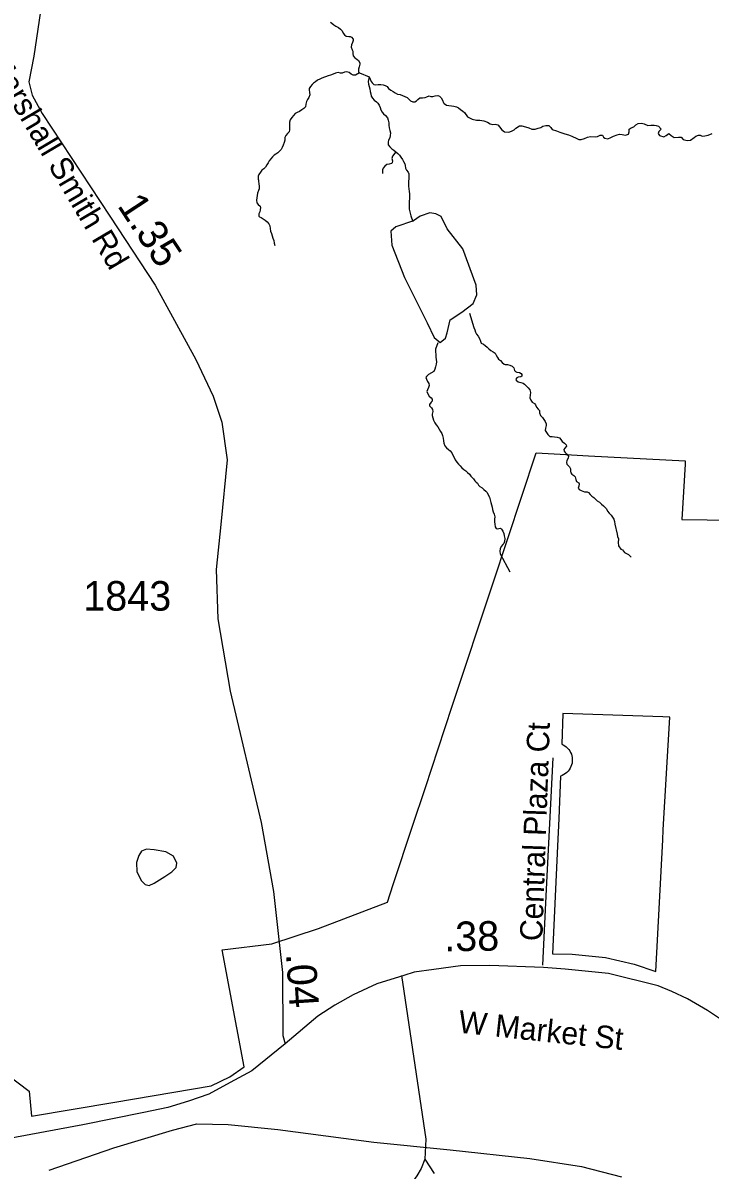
# Model space of a CAD drawing. Extents: x 1662474 to 1856135, y 779280 to 917889.
# Drawn here: x 1706360 to 1709263, y 857518 to 862366 of the extents above; entities that cross this region are included whole.
import ezdxf

# ---------------------------------------------------------------- set-up
doc = ezdxf.new("R2010")
doc.units = 0
for name, color, linetype in [('Exist Boundary Political City Limit New', 7, 'Continuous'), ('Exist Boundary Political City Limit New Hole', 7, 'Continuous'), ('Exist Hydrographic Creek Single Shore', 7, 'Continuous'), ('Exist Hydrographic Pond Under 1500 Sq Ft', 7, 'Continuous'), ('Exist Railroad Mainline', 7, 'Continuous'), ('Exist Road Non-System Type 51', 7, 'Continuous'), ('Exist Road Non-System Type 51 Label', 7, 'Continuous'), ('Exist Road Secondary Mileage Hundredths English Label', 7, 'Continuous'), ('Exist Road Secondary Mileage Tenths English Label', 7, 'Continuous'), ('Exist Road Secondary Type 51 Attributed', 7, 'Continuous'), ('Exist Road Secondary Type 51 Label', 7, 'Continuous'), ('Exist Road Secondary Type 51 Number Label', 7, 'Continuous'), ('Map Preparation Boundary City Limit Buffer Line', 7, 'Continuous')]:
    doc.layers.add(name, color=color, linetype=linetype)

msp = doc.modelspace()

# ---------------------------------------------------------------- linework, layer by layer
at = {"layer": 'Exist Boundary Political City Limit New'}
msp.add_lwpolyline([(1706198.6, 857991.8), (1706387, 857850.8), (1706396.9, 857745.8), (1706747.8, 857804.4), (1707155.4, 857873.4), (1707234.8, 857911.8), (1707294.6, 857953.2), (1707201.5, 858448.8), (1707411.2, 858473.9), (1707609.1, 858538.1), (1707900.4, 858649.6), (1707925, 858724.2), (1708006.8, 858971.6), (1708060.6, 859134.6), (1708114.6, 859297.8), (1708174.4, 859478.8), (1708346.8, 860000), (1708528.1, 860549), (1708630.2, 860543.4), (1708750.4, 860536.8), (1709158.5, 860515.9), (1709157.8, 860500.8), (1709143.8, 860267.1), (1709786.4, 860259.6)], dxfattribs=at)
at = {"layer": 'Exist Boundary Political City Limit New Hole'}
msp.add_lwpolyline([(1709064.2, 859433.3), (1708640.9, 859446.7), (1708637.4, 859317.8), (1708643.1, 859315.1), (1708649.6, 859311.2), (1708655.8, 859306.6), (1708661.4, 859301.4), (1708666.4, 859295.6), (1708670.8, 859289.3), (1708674.4, 859282.6), (1708677.4, 859275.6), (1708679.5, 859268.2), (1708680.9, 859260.7), (1708681.5, 859253.1), (1708681.2, 859245.4), (1708680.2, 859237.9), (1708678.4, 859230.4), (1708675.8, 859223.2), (1708672.4, 859216.4), (1708668.4, 859209.9), (1708663.6, 859203.9), (1708658.2, 859198.4), (1708652.4, 859193.6), (1708646, 859189.3), (1708639.1, 859185.8), (1708631.2, 859183.1), (1708624.5, 859003.2), (1708619.1, 858885.9), (1708598.2, 858430.8), (1708681.2, 858429.9), (1708822, 858415.9), (1708942.1, 858387.1), (1709034.8, 858356.2), (1709063.9, 858913.7), (1709064.9, 858955), (1709093.5, 859431.6), (1709064.2, 859433.3)], dxfattribs=at)
at = {"layer": 'Exist Hydrographic Creek Single Shore'}
msp.add_line((1707781.9, 862155.6), (1707823, 862138.1), dxfattribs=at)
for points in [[(1707659.8, 862369.5), (1707664.8, 862364.8), (1707674, 862358.5), (1707682.1, 862352.8), (1707692.9, 862346.9), (1707701.5, 862340.4), (1707708.6, 862332.5), (1707713.6, 862323.1), (1707719.1, 862315.7), (1707726.2, 862310.4), (1707737.2, 862309.1), (1707743, 862308.4), (1707748.2, 862306.2), (1707755.1, 862297.9), (1707755.4, 862292.4), (1707752.1, 862283.2), (1707748, 862273.2), (1707746.9, 862263.2), (1707750.9, 862253.2), (1707754.2, 862247.5), (1707754.2, 862236.7), (1707755.1, 862227), (1707762.1, 862218.9), (1707770.8, 862213.1), (1707778.4, 862207.3), (1707783.9, 862197.6), (1707783.4, 862191.6), (1707780.2, 862181.1), (1707778.1, 862170.8), (1707778.6, 862160.1), (1707781.9, 862155.6)], [(1707781.9, 862155.6), (1707765.5, 862144.9), (1707755.1, 862145.4), (1707746.6, 862149.1), (1707739, 862156.7), (1707729.4, 862159.1), (1707718.9, 862158.8), (1707708.6, 862154.1), (1707702, 862153.8), (1707691.5, 862156.1), (1707681.4, 862153.8), (1707671.1, 862149.9), (1707660, 862145.9), (1707649.9, 862143), (1707623.4, 862133.1), (1707614.1, 862129.1), (1707605.2, 862123.9), (1707596.2, 862117.3), (1707587.4, 862111), (1707582.4, 862106.2), (1707575.5, 862097.9), (1707570.2, 862088.9), (1707569.2, 862083.7), (1707571.1, 862072.7), (1707571.9, 862062.4), (1707568.8, 862051.7), (1707563, 862042.8), (1707558.2, 862033.8), (1707555.6, 862023.1), (1707553.5, 862012.3), (1707546.4, 862004.7), (1707538.2, 861998.4), (1707528.2, 861992.6), (1707518.6, 861988.2), (1707510.5, 861983.4), (1707503.1, 861974.8), (1707496, 861965.9), (1707489, 861957.2), (1707486, 861947.5), (1707486.9, 861936.5), (1707487.1, 861926), (1707487.1, 861914.7), (1707484.5, 861906.6), (1707477.6, 861898.4), (1707470.6, 861890.6), (1707467.4, 861881.9), (1707466.9, 861870.9), (1707463.5, 861860.9), (1707459.2, 861850.1), (1707455.4, 861839.9), (1707450.6, 861831.2), (1707444, 861823.9), (1707436.5, 861816.8), (1707429.4, 861812.1), (1707422.2, 861807.1), (1707414.4, 861800.2), (1707407.4, 861792.1), (1707401.2, 861783.4), (1707396.5, 861775.1), (1707391, 861765.9), (1707385.2, 861756.7), (1707378.1, 861749.6), (1707370, 861743.3), (1707364, 861735.7), (1707356.4, 861725.4), (1707353.8, 861717.9), (1707354, 861706.6), (1707355.4, 861701.3), (1707355.9, 861697.6), (1707356.9, 861686.6), (1707358, 861675.9), (1707357.8, 861665.6), (1707355.1, 861658), (1707351.4, 861647.2), (1707349.6, 861636.8), (1707348.5, 861626.8), (1707347.5, 861616.8), (1707349, 861606.1), (1707353.5, 861598.9), (1707362.1, 861591.6), (1707363.5, 861586.4), (1707363, 861576.4), (1707361.6, 861568.5), (1707356.6, 861559.6), (1707357.2, 861549.4), (1707359.2, 861547.2), (1707366.4, 861544.4), (1707375.2, 861538.6), (1707384, 861532.3), (1707392.4, 861524.9), (1707399.5, 861517.3), (1707403.9, 861508.4), (1707404.8, 861496.9), (1707406.2, 861486.6), (1707410, 861476.7), (1707413.6, 861466.9), (1707416.5, 861456.7), (1707419.9, 861446.8), (1707422, 861436), (1707424.6, 861425.5)], [(1707823, 862138.1), (1707818.4, 862118.4), (1707819.9, 862107.6), (1707823, 862097.9), (1707825.6, 862087.4), (1707827.5, 862077.1), (1707830.1, 862067.2), (1707832.2, 862056.9), (1707837.2, 862047.8), (1707844, 862039.6), (1707853.5, 862033.3), (1707860.2, 862027.3), (1707865, 862018.4), (1707869, 862008.9), (1707872.9, 861998.9), (1707878.1, 861988.9), (1707884.2, 861981.4), (1707892.6, 861974.5), (1707899.9, 861965.6), (1707903.4, 861955.4), (1707906, 861944.4), (1707906.5, 861933.6), (1707907.5, 861922.8), (1707911, 861912.3), (1707913, 861901.6), (1707912.2, 861891.1), (1707911, 861880.1), (1707905.1, 861871.1), (1707902.9, 861861.9), (1707903.6, 861851.7), (1707910.4, 861842.2), (1707918.2, 861834.4), (1707927, 861828.4), (1707935.6, 861822.1)], [(1707823, 862138.1), (1707828, 862128.1), (1707831.1, 862118.9), (1707835.4, 862112.6), (1707843.5, 862106.2), (1707850.4, 862104.9), (1707861.1, 862105.5), (1707871.9, 862105.5), (1707881.9, 862105.2), (1707891.2, 862102.1), (1707898.6, 862097.6), (1707905.1, 862089.5), (1707914.4, 862082.4), (1707924.9, 862076.9), (1707933, 862070.3), (1707943, 862065.1), (1707954, 862063.2), (1707963.8, 862059.1), (1707973.6, 862055.1), (1707983.6, 862050.6), (1707990.5, 862043.6), (1707998.1, 862037.2), (1708007.5, 862033.1), (1708015.6, 862032.5), (1708023.2, 862036.8), (1708029.4, 862042), (1708037.5, 862049.6), (1708048.5, 862050.1), (1708060, 862051.2), (1708066.6, 862054.1), (1708076.2, 862058.2), (1708083.4, 862055.4), (1708091.5, 862055.4), (1708101.8, 862058.5), (1708113, 862059.1), (1708120.1, 862056.7), (1708127.8, 862049.6), (1708133.2, 862039.9), (1708137.5, 862029.1), (1708140.1, 862025.4), (1708149.8, 862019.1), (1708160.2, 862017.3), (1708171, 862016.2), (1708181.5, 862014.9), (1708191.8, 862012.3), (1708201.2, 862006.8), (1708209.4, 861999.8), (1708218.2, 861993.9), (1708218.9, 861993.4)], [(1708218.9, 861993.4), (1708225.9, 861987.6), (1708238.8, 861969.8), (1708258.1, 861959.8), (1708276.2, 861955.9), (1708291, 861954.9), (1708307.2, 861952.5), (1708322.8, 861946.7), (1708333.8, 861939.6), (1708344, 861936.5), (1708355.2, 861937.8), (1708366.2, 861935.4), (1708375.8, 861926.2), (1708382.4, 861916), (1708395.1, 861905.8), (1708413.2, 861905), (1708424.4, 861908.4), (1708435.4, 861914.7), (1708442.6, 861920.8), (1708457.6, 861930.7), (1708468.1, 861931.2), (1708483.4, 861926.5), (1708497.2, 861922.8), (1708510.1, 861917.8), (1708525.1, 861917.3), (1708537.1, 861921), (1708548.2, 861924.4), (1708556.9, 861929.9), (1708569.1, 861932.8), (1708582.9, 861932.8), (1708590.5, 861924.1), (1708597, 861916), (1708614.9, 861910.2), (1708628.5, 861904.2), (1708649.5, 861898.1), (1708664.8, 861893.4), (1708679.6, 861887.7), (1708700.1, 861877.7), (1708709.4, 861874), (1708718.5, 861873.5), (1708733, 861877.4), (1708745.5, 861884), (1708757.6, 861885.8), (1708777.6, 861884.2), (1708787.5, 861885.6), (1708799.4, 861892.1), (1708809.4, 861892.4), (1708813.8, 861884), (1708818.2, 861878.8), (1708830.9, 861876.1), (1708843.5, 861881.4), (1708854.8, 861887.4), (1708870.5, 861893.9), (1708880.2, 861896.6), (1708892.2, 861894.2), (1708906.4, 861891.9), (1708919.5, 861895.6), (1708921.6, 861906.3), (1708922.1, 861917.1), (1708929.5, 861922.3), (1708941.6, 861927), (1708949.2, 861934.9), (1708959.8, 861940.7), (1708974.1, 861942.2), (1708985.1, 861939.1), (1709000.6, 861932.8), (1709012.5, 861933.6), (1709026.6, 861933.9), (1709036.4, 861932.2), (1709045.5, 861929.6), (1709056.2, 861917.6), (1709047.6, 861907.1), (1709044, 861898.9), (1709050.2, 861891.1), (1709067.6, 861885.1), (1709078.6, 861890.3), (1709088.6, 861898.4), (1709098.8, 861889.8), (1709111.6, 861881.9), (1709129.8, 861883.2), (1709141.6, 861883.2), (1709150.5, 861874), (1709166.2, 861869.8), (1709181.5, 861871.1), (1709195.9, 861882.7), (1709203.8, 861888.2), (1709215.1, 861891.3), (1709222.1, 861891.6), (1709230.2, 861887.9), (1709241.4, 861888.4), (1709255.8, 861892.4), (1709272.2, 861898.4)], [(1707935.6, 861822.1), (1707921.2, 861803.1), (1707919.4, 861793.9), (1707921.2, 861783.2), (1707920.1, 861775.6), (1707917.2, 861772.7), (1707907.2, 861769.6), (1707898.4, 861767.4), (1707889.5, 861760.6), (1707882.9, 861752.5), (1707879.5, 861745.4), (1707879.2, 861735.2), (1707879.8, 861730.4)], [(1707935.6, 861822.1), (1707943.8, 861814.4), (1707951.1, 861807.1), (1707956.6, 861798.4), (1707963.5, 861789.5), (1707968.8, 861781.1), (1707973.1, 861770.6), (1707974.5, 861763.5), (1707976, 861752.8), (1707981, 861743.3), (1707988.4, 861735.2), (1707990.8, 861728.9), (1707991, 861717.9), (1707990.2, 861707.1), (1707988.9, 861696.9), (1707989.1, 861686.1), (1707988.9, 861676.4), (1707990.2, 861665.6), (1707992, 861654.1), (1707993.1, 861644.4), (1707994.1, 861634.1), (1707993.9, 861623.1), (1707992.4, 861612.9), (1707991.8, 861602.6), (1707992.6, 861579.2), (1707999.1, 861550.9), (1708007, 861527.6)], [(1708247.6, 861139.4), (1708265.8, 861079.1), (1708269.2, 861068.8), (1708272.6, 861058.6), (1708276.5, 861050.2), (1708283.4, 861041.8), (1708289.6, 861032.6), (1708292.9, 861021.8), (1708296.5, 861013.2), (1708305.6, 861008.4), (1708313.9, 861003.4), (1708322, 860996.1), (1708329, 860988.8), (1708337.1, 860982.4), (1708346.9, 860976.4), (1708355, 860970.1), (1708360.2, 860961.8), (1708365, 860951.5), (1708369.5, 860944.7), (1708378.6, 860939.7), (1708384.4, 860931.3), (1708392.9, 860923.4), (1708397.8, 860922.1), (1708407.8, 860922.6), (1708418, 860920.2), (1708427.8, 860914.8), (1708434.5, 860907.9), (1708437.8, 860897.4), (1708440.9, 860892.4), (1708447.4, 860889.6), (1708458.8, 860889.1), (1708466, 860884.1), (1708467.9, 860880.1), (1708467.9, 860873), (1708463.6, 860870.4), (1708452.4, 860868.3), (1708446.9, 860866.8), (1708443.2, 860860.7), (1708444.2, 860855.7), (1708452.9, 860848.9), (1708463.6, 860845.8), (1708473.9, 860843.1), (1708479.8, 860838.9), (1708487.6, 860831.3), (1708495.4, 860823.9), (1708501.5, 860815.3), (1708504.1, 860804), (1708502.8, 860792.7), (1708502.2, 860781.9), (1708505.6, 860771.4), (1708512.5, 860763.9), (1708521.4, 860758.3), (1708526.1, 860751.8), (1708530.4, 860742.1), (1708536.9, 860733.7), (1708542.1, 860727.4), (1708543, 860717.6), (1708547.4, 860706.6), (1708555, 860699), (1708561.6, 860690.4), (1708566.2, 860681.2), (1708571.2, 860671.2), (1708571.2, 860664.6), (1708568.4, 860653.9), (1708567.4, 860643.9), (1708572.6, 860634.8), (1708578.4, 860626.1), (1708586.8, 860618.7), (1708596.5, 860618.4), (1708606.5, 860616.9), (1708617.2, 860615.3), (1708627.1, 860612.7), (1708632.8, 860605.1), (1708639.2, 860596.7), (1708648.1, 860590.6), (1708654.8, 860582.5), (1708656.6, 860576.7), (1708649.5, 860569.4), (1708645.9, 860563.1), (1708647.1, 860556.8), (1708650.8, 860550.2), (1708657.9, 860543.6), (1708665, 860534.8), (1708663.4, 860526.6), (1708658.6, 860516.4), (1708656.6, 860507.9), (1708658.4, 860500.9), (1708661.9, 860496.7), (1708670.2, 860490.6), (1708674.4, 860482), (1708674.4, 860471.8), (1708675, 860464.4), (1708679.4, 860458.6), (1708688.4, 860453.4), (1708693.6, 860447.3), (1708696, 860436.8), (1708699.1, 860427.6), (1708709.4, 860422.7), (1708710.6, 860417.7), (1708709.4, 860408.8)], [(1708113, 861013.4), (1708103.6, 860987.7), (1708103.6, 860976.4), (1708104.1, 860964.1), (1708104.4, 860953.3), (1708106.8, 860944.1), (1708107.8, 860934.4), (1708106.2, 860923.4), (1708103.4, 860913.2), (1708100.8, 860902.2), (1708096.5, 860892.4), (1708073.4, 860880.1), (1708064.8, 860872.5), (1708062.9, 860867.8), (1708065.2, 860860.2), (1708069.8, 860850.4), (1708074.8, 860841.8), (1708076.6, 860833.4), (1708074.2, 860825), (1708069, 860815.8), (1708066.1, 860808.2), (1708070.8, 860798.5), (1708077.1, 860789.1), (1708085.2, 860781.9), (1708089.1, 860776.4), (1708089.1, 860768.1), (1708085.2, 860762.8), (1708078.6, 860753.1), (1708078.1, 860747.6), (1708086, 860739.4), (1708091, 860732.4), (1708091.8, 860723.7), (1708089.1, 860712.7), (1708088.9, 860707.1), (1708091.8, 860696.9), (1708095.2, 860686.7), (1708099.9, 860676.4), (1708106, 860667.2), (1708113, 860658.6), (1708119.4, 860649.4), (1708124.4, 860640), (1708129.9, 860630.8), (1708133.5, 860622.1), (1708135.4, 860610.8), (1708136.9, 860599.8), (1708139.2, 860589.6), (1708143, 860578.8), (1708149.8, 860570.4), (1708157.9, 860563.9), (1708166, 860557.6), (1708171.9, 860549.2), (1708177.1, 860538.9), (1708181.8, 860528.9), (1708186.8, 860519.2), (1708192.9, 860509.8), (1708200.1, 860501.1), (1708207, 860494.1), (1708214.6, 860486.4), (1708223.2, 860479.4), (1708231.1, 860472.8), (1708239.2, 860465.7), (1708247.4, 860458.4), (1708252.4, 860451.2), (1708258.5, 860444.4), (1708263.8, 860438.9), (1708269.2, 860430.2), (1708275.5, 860425.6), (1708280.8, 860421.1), (1708285, 860412.2), (1708290.5, 860407.4), (1708299.9, 860401.1), (1708308, 860393.8), (1708316.1, 860386.9), (1708321.8, 860380.9), (1708326.4, 860371.5), (1708330.9, 860361.5), (1708334.2, 860350.5), (1708337.8, 860339.4), (1708340.6, 860329.2), (1708342.1, 860319.8), (1708344.5, 860309.2), (1708347.1, 860299.1), (1708351.6, 860289.3), (1708354, 860278.8), (1708352.9, 860268.1), (1708353.2, 860257.8), (1708354.5, 860247.1), (1708355.9, 860235.8), (1708359.8, 860229.8), (1708364, 860227.4), (1708371, 860229.5), (1708377.6, 860230.3), (1708382.4, 860226.4), (1708388.4, 860217.9), (1708392.5, 860208.8), (1708394.1, 860198), (1708395.8, 860186.7), (1708395.5, 860174.9), (1708391.5, 860165.8), (1708388.1, 860161)], [(1708709.4, 860408.8), (1708706.5, 860399.8), (1708710.4, 860394.3), (1708718.5, 860390.4), (1708725.6, 860387.5), (1708733.5, 860383.6), (1708744.8, 860384.3), (1708750.5, 860381.7), (1708756.9, 860373.3), (1708764.5, 860366.5), (1708772.9, 860360.8), (1708779.1, 860353.9), (1708787, 860345.8), (1708796.8, 860340), (1708805.4, 860332.6), (1708813, 860325.3), (1708820.9, 860318.4), (1708825.9, 860312.9), (1708830.4, 860302.8), (1708836.9, 860294.1), (1708845.2, 860285.9), (1708851.9, 860277.2), (1708857.1, 860268.6), (1708860.2, 860258.9), (1708861.5, 860248.1), (1708871.5, 860205.9), (1708872.6, 860195.4), (1708876.5, 860185.1), (1708875, 860169.9), (1708877.2, 860155.8), (1708885.8, 860141.8), (1708893, 860138.7), (1708902, 860127.9), (1708919.2, 860119), (1708930, 860108)], [(1708388.1, 860161), (1708380.5, 860153.4), (1708376, 860143.7), (1708375, 860132.9), (1708376.8, 860122.7), (1708417, 860046.1)]]:
    msp.add_lwpolyline(points, dxfattribs=at)
at = {"layer": 'Exist Hydrographic Pond Under 1500 Sq Ft'}
for points in [[(1708010.7, 861529.6), (1707935.3, 861504.5), (1707914.7, 861486.2), (1707919.3, 861426.8), (1707971.8, 861289.8), (1708067.8, 861098), (1708097.5, 861036.4), (1708122.6, 861015.8), (1708145.5, 861034.1), (1708152.3, 861056.9), (1708166, 861111.7), (1708214, 861143.7), (1708262, 861180.2), (1708278, 861216.7), (1708275.7, 861257.8), (1708218.6, 861410.8), (1708152.3, 861495.3), (1708127.2, 861547.8), (1708104.4, 861559.3), (1708079.2, 861563.8), (1708038.1, 861550.1), (1708011.1, 861529.9)], [(1706996.1, 858844.6), (1706963.8, 858862), (1706914, 858870.7), (1706882.9, 858873.2), (1706860.6, 858865.7), (1706849.4, 858847.1), (1706839.4, 858817.3), (1706841.9, 858777.5), (1706861.8, 858740.2), (1706876.7, 858724), (1706894.1, 858720.3), (1706915.3, 858730.2), (1706960.1, 858758.8), (1706988.7, 858777.5), (1707007.3, 858796.1), (1707009.8, 858814.8), (1706996.1, 858844.6)]]:
    msp.add_lwpolyline(points, dxfattribs=at)
at = {"layer": 'Exist Railroad Mainline'}
msp.add_lwpolyline([(1706470.4, 857517.5), (1706743.8, 857610.8), (1706992.8, 857686.2), (1707095, 857713.1), (1707227.2, 857709.6), (1707437.1, 857689.3), (1707843, 857635), (1708164.9, 857603.7), (1708501.4, 857565.8), (1708720.7, 857532.5), (1708888.6, 857488.3)], dxfattribs=at)
at = {"layer": 'Exist Road Non-System Type 51'}
for points in [[(1708557, 858383.1), (1708573, 858705.1), (1708600.6, 859260)], [(1707959.9, 858339.5), (1708063.1, 857647.4), (1708057.9, 857562.9)], [(1708057.9, 857562.9), (1708043.1, 857524.6), (1708024.8, 857492.9), (1707990.1, 857444.5), (1707664.4, 857105.7), (1707280.9, 856736.9), (1707256.8, 856689.2), (1707244.8, 856652.9), (1707235, 856596.5), (1707249.6, 855797.9)], [(1708057.9, 857562.9), (1708097.1, 857503.6)]]:
    msp.add_lwpolyline(points, dxfattribs=at)
at = {"layer": 'Exist Road Secondary Type 51 Attributed'}
for points in [[(1706445.3, 862494.2), (1706405.6, 862226.2), (1706385.7, 862117), (1706398.9, 862060.7), (1706442, 861983), (1706726.7, 861549.5), (1706918.7, 861258.3), (1707090.8, 860943.9), (1707163.6, 860788.4), (1707200.1, 860679.2), (1707223.1, 860519.5), (1707196.5, 860246.8), (1707176.6, 860055.5), (1707183.2, 859847.6), (1707236.4, 859541.6), (1707367.4, 858986.9), (1707418.8, 858694.8), (1707456.5, 858352.2), (1707458.3, 858086.1), (1707468.6, 858050.6)], [(1709324.6, 858143.7), (1709253.2, 858192), (1709168.6, 858241.4), (1709101.9, 858272.8), (1709044.3, 858295.9), (1708834.9, 858348.9), (1708651.3, 858366.7), (1708559.5, 858373.3), (1708333.3, 858382.2), (1708209.6, 858380.3), (1708095.8, 858365.8), (1708013.4, 858354.5), (1707970.2, 858340.2), (1707855.5, 858304.4), (1707755.3, 858258.5), (1707677.5, 858214.5), (1707605.9, 858167.5), (1707468.6, 858050.6)], [(1707468.6, 858050.6), (1707327.2, 857937.2), (1707235.4, 857888.2), (1707145, 857839), (1707059.5, 857808.1), (1706971.8, 857781.6), (1706871.5, 857760.7), (1706612.7, 857709.3), (1706271.8, 857644.6), (1706020.5, 857602.6), (1705753.3, 857554.3)]]:
    msp.add_lwpolyline(points, dxfattribs=at)
at = {"layer": 'Map Preparation Boundary City Limit Buffer Line'}
for points in [[(1706198.6, 857991.8), (1706387, 857850.8), (1706396.9, 857745.8), (1706747.8, 857804.4), (1707155.4, 857873.4), (1707234.8, 857911.8), (1707294.6, 857953.2), (1707201.5, 858448.8), (1707411.2, 858473.9), (1707609.1, 858538.1), (1707900.4, 858649.6), (1707925, 858724.2), (1708006.8, 858971.6), (1708060.6, 859134.6), (1708114.6, 859297.8), (1708174.4, 859478.8), (1708346.8, 860000), (1708528.1, 860549), (1708630.2, 860543.4), (1708750.4, 860536.8), (1709158.5, 860515.9), (1709157.8, 860500.8), (1709143.8, 860267.1), (1709786.4, 860259.6)], [(1709064.2, 859433.3), (1708640.9, 859446.7), (1708637.4, 859317.8), (1708643.1, 859315.1), (1708649.6, 859311.2), (1708655.8, 859306.6), (1708661.4, 859301.4), (1708666.4, 859295.6), (1708670.8, 859289.3), (1708674.4, 859282.6), (1708677.4, 859275.6), (1708679.5, 859268.2), (1708680.9, 859260.7), (1708681.5, 859253.1), (1708681.2, 859245.4), (1708680.2, 859237.9), (1708678.4, 859230.4), (1708675.8, 859223.2), (1708672.4, 859216.4), (1708668.4, 859209.9), (1708663.6, 859203.9), (1708658.2, 859198.4), (1708652.4, 859193.6), (1708646, 859189.3), (1708639.1, 859185.8), (1708631.2, 859183.1), (1708624.5, 859003.2), (1708619.1, 858885.9), (1708598.2, 858430.8), (1708681.2, 858429.9), (1708822, 858415.9), (1708942.1, 858387.1), (1709034.8, 858356.2), (1709063.9, 858913.7), (1709064.9, 858955), (1709093.5, 859431.6), (1709064.2, 859433.3)]]:
    msp.add_lwpolyline(points, dxfattribs=at)

# ---------------------------------------------------------------- texts
at = {"layer": 'Exist Road Non-System Type 51 Label'}
msp.add_text('Central Plaza Ct', height=95, rotation=87.9891, dxfattribs=at).set_placement((1708554.4, 858483.9))
msp.add_text('Central Plaza Ct', height=95, rotation=87.9891, dxfattribs=at).set_placement((1708554.4, 858483.9))
at = {"layer": 'Exist Road Secondary Mileage Hundredths English Label'}
msp.add_text('.38', height=125, rotation=0.8681, dxfattribs=at).set_placement((1708141, 858441.8))
at = {"layer": 'Exist Road Secondary Mileage Tenths English Label'}
for s, rotation, p in [('1.35', 303.3994, (1706756.3, 861593.9)), ('.04', 273.8568, (1707471.6, 858431.1))]:
    msp.add_text(s, height=125, rotation=rotation, dxfattribs=at).set_placement(p)
at = {"layer": 'Exist Road Secondary Type 51 Label'}
for s, rotation, p in [('Marshall Smith Rd', 300.5842, (1706202.1, 862208.4)), ('W Market St', 353.9312, (1708196.5, 858098.8))]:
    msp.add_text(s, height=95, rotation=rotation, dxfattribs=at).set_placement(p)
at = {"layer": 'Exist Road Secondary Type 51 Number Label'}
msp.add_text('1843', height=125, dxfattribs=at).set_placement((1706615, 859882.1))

doc.saveas('drawing.dxf')
